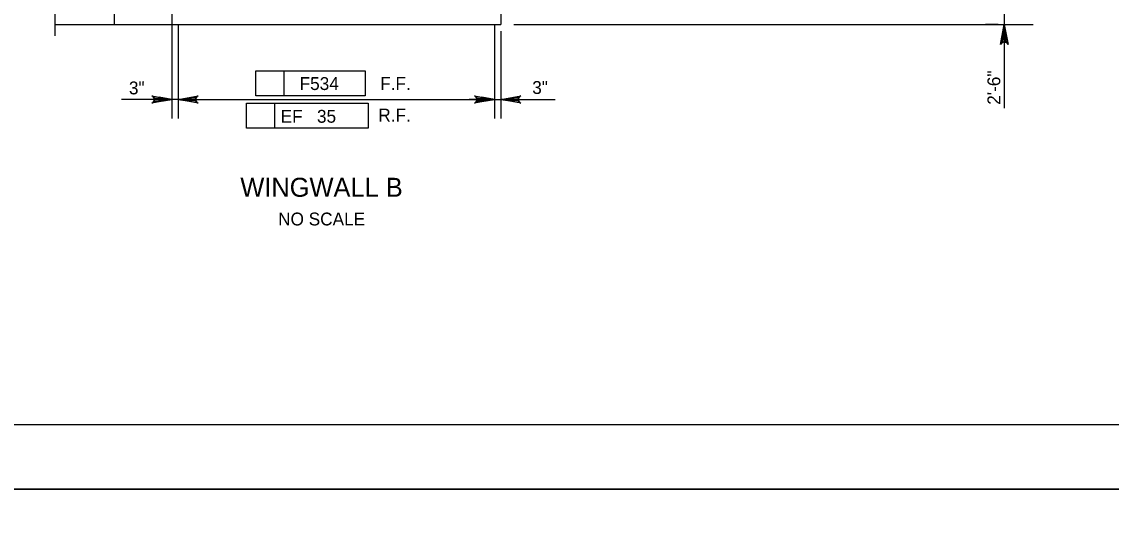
# Model space of a CAD drawing. Extents: x 638340 to 640242, y 295465 to 298435.
# Drawn here: x 638795.7 to 639049.7, y 296052 to 296168.5 of the extents above; entities that cross this region are included whole.
import ezdxf

# ---------------------------------------------------------------- set-up
doc = ezdxf.new("R2010")
doc.units = 0
for name, color, linetype in [('2', 7, 'Continuous'), ('4', 7, 'Continuous'), ('Level 10', 7, 'Continuous'), ('Level 3', 7, 'Continuous'), ('Level 4', 7, 'Continuous'), ('PLT-BNDY', 7, 'Continuous')]:
    doc.layers.add(name, color=color, linetype=linetype)

msp = doc.modelspace()

# ---------------------------------------------------------------- linework, layer by layer
at = {"layer": '2'}
msp.add_line((639261.46, 296074.46), (638475.46, 296074.46), dxfattribs=at)
at = {"layer": 'Level 10'}
for p, q in [((638907.43, 296242.08), (638907.43, 296167.79)), ((638817.24, 296180.07), (638817.24, 296167.79)), ((638803.46, 296167.79), (638907.43, 296167.79))]:
    msp.add_line(p, q, dxfattribs=at)
at = {"layer": 'Level 3'}
msp.add_line((638803.46, 296195.69), (638803.46, 296165.17), dxfattribs=at)
at = {"layer": 'Level 4'}
for p, q in [((639024.74, 296180.07), (639024.74, 296167.79)), ((638830.68, 296178.53), (638830.68, 296145.92)), ((638832.22, 296167.79), (638832.22, 296145.92)), ((638905.9, 296167.79), (638905.9, 296145.92)), ((638907.43, 296166.25), (638907.43, 296145.92)), ((638910.41, 296167.79), (639000.04, 296167.79)), ((639000.04, 296167.79), (639031.48, 296167.79)), ((639023.27, 296167.79), (639020.32, 296167.79)), ((639024.74, 296164.84), (639024.74, 296148.32)), ((638850.29, 296157.05), (638875.78, 296157.05)), ((638850.29, 296151.15), (638850.29, 296157.05)), ((638856.87, 296151.15), (638856.87, 296157.05)), ((638875.78, 296157.05), (638875.78, 296151.15)), ((638875.78, 296151.15), (638850.29, 296151.15)), ((638824.79, 296150.35), (638818.96, 296150.35)), ((638827.74, 296150.35), (638824.79, 296150.35)), ((638832.22, 296150.35), (638830.68, 296150.35)), ((638835.16, 296150.35), (638902.95, 296150.35)), ((638835.16, 296150.35), (638838.11, 296150.35)), ((638848.13, 296149.5), (638876.49, 296149.5)), ((638848.13, 296143.61), (638848.13, 296149.5)), ((638854.71, 296143.61), (638854.71, 296149.5)), ((638876.49, 296149.5), (638876.49, 296143.61)), ((638902.95, 296150.35), (638900, 296150.35)), ((638905.9, 296150.35), (638907.43, 296150.35)), ((638910.38, 296150.35), (638913.32, 296150.35)), ((638913.32, 296150.35), (638920.08, 296150.35)), ((638876.49, 296143.61), (638848.13, 296143.61))]:
    msp.add_line(p, q, dxfattribs=at)
for points in [[(639024.74, 296167.79), (639025.61, 296163.14), (639025.37, 296163.49), (639025.06, 296163.68), (639024.74, 296163.73), (639024.43, 296163.68), (639024.12, 296163.49), (639023.87, 296163.14), (639024.74, 296167.79), (639024.12, 296163.49), (639024.43, 296163.68), (639024.74, 296167.79), (639024.74, 296163.73), (639025.06, 296163.68), (639024.74, 296167.79), (639025.37, 296163.49)], [(638830.68, 296150.35), (638826.03, 296149.47), (638826.39, 296149.72), (638826.57, 296150.03), (638826.63, 296150.35), (638826.57, 296150.66), (638826.39, 296150.97), (638826.03, 296151.22), (638830.68, 296150.35), (638826.39, 296150.97), (638826.57, 296150.66), (638830.68, 296150.35), (638826.63, 296150.35), (638826.57, 296150.03), (638830.68, 296150.35), (638826.39, 296149.72)], [(638832.22, 296150.35), (638836.87, 296151.22), (638836.51, 296150.97), (638836.33, 296150.66), (638836.27, 296150.35), (638836.33, 296150.03), (638836.51, 296149.72), (638836.87, 296149.47), (638832.22, 296150.35), (638836.51, 296149.72), (638836.33, 296150.03), (638832.22, 296150.35), (638836.27, 296150.35), (638836.33, 296150.66), (638832.22, 296150.35), (638836.51, 296150.97)], [(638905.9, 296150.35), (638901.24, 296149.47), (638901.6, 296149.72), (638901.79, 296150.03), (638901.84, 296150.35), (638901.79, 296150.66), (638901.6, 296150.97), (638901.24, 296151.22), (638905.9, 296150.35), (638901.6, 296150.97), (638901.79, 296150.66), (638905.9, 296150.35), (638901.84, 296150.35), (638901.79, 296150.03), (638905.9, 296150.35), (638901.6, 296149.72)], [(638907.43, 296150.35), (638912.08, 296151.22), (638911.72, 296150.97), (638911.54, 296150.66), (638911.48, 296150.35), (638911.54, 296150.03), (638911.72, 296149.72), (638912.08, 296149.47), (638907.43, 296150.35), (638911.72, 296149.72), (638911.54, 296150.03), (638907.43, 296150.35), (638911.48, 296150.35), (638911.54, 296150.66), (638907.43, 296150.35), (638911.72, 296150.97)]]:
    msp.add_lwpolyline(points, dxfattribs=at)
for points in [[(639024.25, 296164.84), (639025.23, 296164.84), (639024.74, 296167.79)], [(638827.74, 296150.84), (638827.74, 296149.85), (638830.68, 296150.35)], [(638835.16, 296150.84), (638835.16, 296149.85), (638832.22, 296150.35)], [(638902.95, 296150.84), (638902.95, 296149.85), (638905.9, 296150.35)], [(638910.38, 296150.84), (638910.38, 296149.85), (638907.43, 296150.35)]]:
    msp.add_lwpolyline(points, close=True, dxfattribs=at)
at = {"layer": 'PLT-BNDY'}
for points in [[(638435.46, 296653.46), (639276.46, 296653.46), (639276.46, 296059.46), (638435.46, 296059.46)], [(638435.46, 296059.46), (639276.46, 296059.46), (639276.46, 295465.46), (638435.46, 295465.46)]]:
    msp.add_lwpolyline(points, close=True, dxfattribs=at)

# ---------------------------------------------------------------- texts
at = {"layer": '4'}
for s, height, p in [('WINGWALL B', 4.429, (638846.68, 296127.64)), ('NO SCALE', 3, (638855.48, 296120.95))]:
    msp.add_text(s, height=height, dxfattribs=at).set_placement(p)
at = {"layer": 'Level 4'}
msp.add_text('2\'-6"', height=3, rotation=90, dxfattribs=at).set_placement((639023.81, 296149.1))
for s, p in [('3"', (638820.71, 296151.53)), ('F534', (638860.49, 296152.54)), ('F.F.', (638879.27, 296152.57)), ('3"', (638914.71, 296151.62)), ('EF   35', (638856.07, 296144.91)), ('R.F.', (638878.83, 296145.19))]:
    msp.add_text(s, height=3, dxfattribs=at).set_placement(p)

doc.saveas('drawing.dxf')
